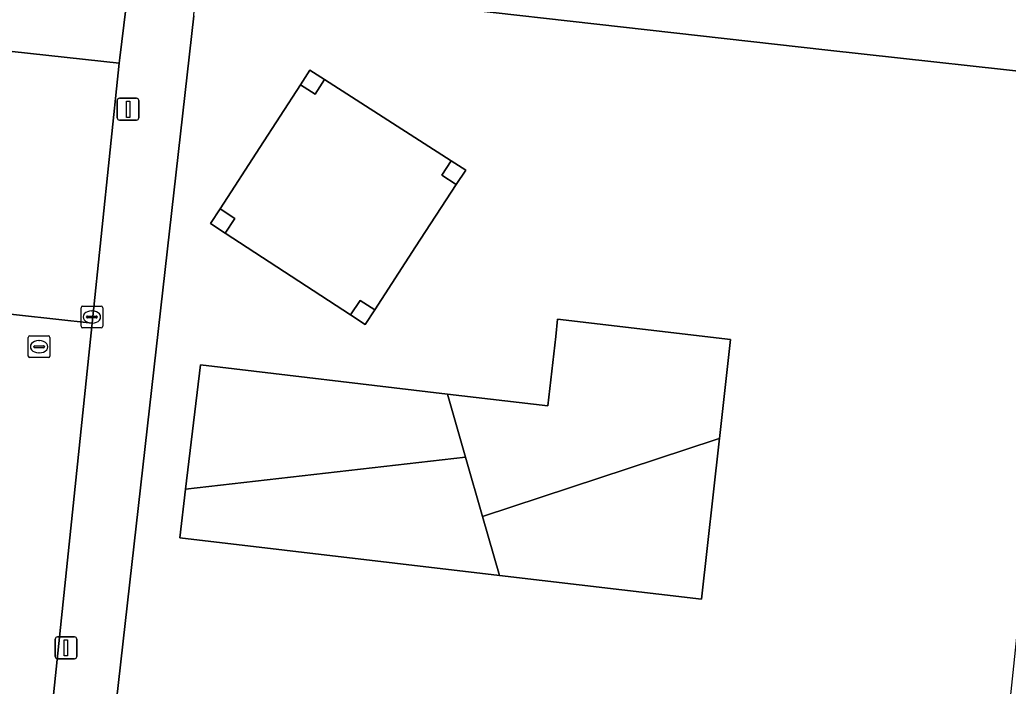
# Model space of a CAD drawing. Extents: x 161928 to 163071, y 386474 to 387428.
# Drawn here: x 162450.73 to 162496.13, y 387043.67 to 387074.3 of the extents above; entities that cross this region are included whole.
import ezdxf

# ---------------------------------------------------------------- set-up
doc = ezdxf.new("R2010")
doc.units = 0
for name, color, linetype in [('IMGEO_Grasland_overig', 7, 'Continuous'), ('IMGEO_Groenvoorziening', 7, 'Continuous'), ('IMGEO_Hoogspanningsmast', 7, 'Continuous'), ('IMGEO_Kolk', 7, 'Continuous'), ('IMGEO_Lichtmast', 7, 'Continuous'), ('IMGEO_Parkeervlak_open', 7, 'Continuous'), ('IMGEO_Rijbaan_lokaal_open', 7, 'Continuous'), ('IMGEO_Rioolput', 7, 'Continuous'), ('IMGEO_Voetpad_open', 7, 'Continuous')]:
    doc.layers.add(name, color=color, linetype=linetype)

msp = doc.modelspace()

# ---------------------------------------------------------------- linework, layer by layer
at = {"layer": 'IMGEO_Grasland_overig'}
msp.add_lwpolyline([(162470.779, 387066.722), (162470.111, 387067.151), (162470.543, 387067.824), (162464.729, 387071.554), (162464.293, 387070.88), (162463.622, 387071.314), (162461.76, 387068.436), (162459.931, 387065.608), (162460.602, 387065.173), (162460.166, 387064.498), (162465.926, 387060.735), (162466.364, 387061.404), (162467.033, 387060.967), (162468.914, 387063.857)], close=True, dxfattribs=at)
at = {"layer": 'IMGEO_Groenvoorziening'}
for points in [[(162499.259, 387071.64), (162487.843, 387072.908), (162460.645, 387075.979)], [(162458.728, 387074.485), (162454.962, 387041.131), (162495.545, 387036.552), (162497.412, 387054.397), (162499.259, 387071.64)]]:
    msp.add_lwpolyline(points, dxfattribs=at)
for points in [[(162470.779, 387066.722), (162468.914, 387063.857), (162467.033, 387060.967), (162466.596, 387060.297), (162465.926, 387060.735), (162460.166, 387064.498), (162459.496, 387064.936), (162459.931, 387065.608), (162461.76, 387068.436), (162463.622, 387071.314), (162464.056, 387071.986), (162464.729, 387071.554), (162470.543, 387067.824), (162471.216, 387067.392)], [(162483.381, 387059.599), (162482.873, 387055.062), (162482.858, 387054.926), (162482.045, 387047.668), (162472.761, 387048.763), (162458.08, 387050.494), (162458.346, 387052.729), (162459.025, 387058.438), (162470.374, 387057.1), (162474.99, 387056.555), (162475.347, 387059.737), (162475.436, 387060.536)], [(162470.374, 387057.1), (162471.207, 387054.191), (162471.985, 387051.474), (162482.723, 387055.013), (162482.873, 387055.062), (162483.381, 387059.599), (162475.436, 387060.536), (162475.347, 387059.737), (162474.99, 387056.555)], [(162471.207, 387054.191), (162470.374, 387057.1), (162459.025, 387058.438), (162458.346, 387052.729)], [(162471.985, 387051.474), (162472.761, 387048.763), (162482.045, 387047.668), (162482.858, 387054.926), (162482.873, 387055.062), (162482.723, 387055.013)], [(162472.761, 387048.763), (162471.985, 387051.474), (162471.207, 387054.191), (162458.346, 387052.729), (162458.08, 387050.494)]]:
    msp.add_lwpolyline(points, close=True, dxfattribs=at)
at = {"layer": 'IMGEO_Hoogspanningsmast'}
for points in [[(162464.729, 387071.554), (162464.056, 387071.986), (162463.622, 387071.314), (162464.293, 387070.88)], [(162471.216, 387067.392), (162470.543, 387067.824), (162470.111, 387067.151), (162470.779, 387066.722)], [(162459.931, 387065.608), (162459.496, 387064.936), (162460.166, 387064.498), (162460.602, 387065.173)], [(162467.033, 387060.967), (162466.364, 387061.404), (162465.926, 387060.735), (162466.596, 387060.297)]]:
    msp.add_lwpolyline(points, close=True, dxfattribs=at)
at = {"layer": 'IMGEO_Kolk'}
for p, q in [((162453.543, 387060.214), (162453.543, 387061.066)), ((162453.618, 387061.14), (162454.47, 387061.14)), ((162454.544, 387061.066), (162454.544, 387060.214)), ((162453.802, 387060.634), (162453.802, 387060.646)), ((162454.24, 387060.597), (162453.842, 387060.597)), ((162453.845, 387060.683), (162454.243, 387060.683)), ((162454.031, 387060.92), (162454.056, 387060.92)), ((162454.286, 387060.646), (162454.286, 387060.634)), ((162454.47, 387060.14), (162453.618, 387060.14)), ((162454.054, 387060.36), (162454.029, 387060.36))]:
    msp.add_line(p, q, dxfattribs=at)
for points in [[(162453.543, 387060.214), (162453.543, 387061.066)], [(162453.618, 387061.14), (162454.47, 387061.14)], [(162454.544, 387061.066), (162454.544, 387060.214)], [(162454.47, 387060.14), (162453.618, 387060.14)]]:
    msp.add_lwpolyline(points, dxfattribs=at)
for centre, radius, start, end in [((162453.62, 387061.064), 0.0765, 91.552, 178.448), ((162453.62, 387061.064), 0.0765, 91.552, 178.448), ((162454.468, 387061.064), 0.0765, 1.552, 88.448), ((162454.468, 387061.064), 0.0765, 1.552, 88.448), ((162453.842, 387060.643), 0.0403, 85.8775, 175.7526), ((162453.839, 387060.633), 0.0366, 178.938, 274.7102), ((162454.243, 387060.64), 0.043, 264.8664, 352.4533), ((162454.247, 387060.645), 0.0386, 1.7309, 96.639), ((162453.62, 387060.216), 0.0765, 181.552, 268.448), ((162453.62, 387060.216), 0.0765, 181.552, 268.448), ((162454.468, 387060.216), 0.0765, 271.552, 358.448), ((162454.468, 387060.216), 0.0765, 271.552, 358.448)]:
    msp.add_arc(centre, radius, start, end, dxfattribs=at)
for centre, major_axis, ratio, start_param, end_param in [((162454.03, 387060.64), (-0.387, 0.002), 0.722429, 4.712389, 7.853982), ((162454.055, 387060.64), (-0.39, 0.002), 0.717154, 1.570796, 4.712389)]:
    msp.add_ellipse(centre, major_axis=major_axis, ratio=ratio, start_param=start_param, end_param=end_param, dxfattribs=at)
at = {"layer": 'IMGEO_Lichtmast'}
for p, q in [((162455.209, 387069.79), (162455.209, 387070.59)), ((162455.209, 387070.59), (162455.209, 387069.79)), ((162455.309, 387070.69), (162456.099, 387070.69)), ((162456.099, 387070.69), (162455.309, 387070.69)), ((162456.199, 387070.59), (162456.199, 387069.79)), ((162456.199, 387069.79), (162456.199, 387070.59)), ((162456.099, 387069.69), (162455.309, 387069.69)), ((162455.309, 387069.69), (162456.099, 387069.69)), ((162452.357, 387045.034), (162452.357, 387045.834)), ((162452.357, 387045.834), (162452.357, 387045.034)), ((162452.457, 387045.934), (162453.247, 387045.934)), ((162453.247, 387045.934), (162452.457, 387045.934)), ((162453.347, 387045.834), (162453.347, 387045.034)), ((162453.347, 387045.034), (162453.347, 387045.834)), ((162453.247, 387044.934), (162452.457, 387044.934)), ((162452.457, 387044.934), (162453.247, 387044.934))]:
    msp.add_line(p, q, dxfattribs=at)
for points in [[(162455.629, 387070.565), (162455.779, 387070.565), (162455.779, 387069.815), (162455.629, 387069.815), (162455.629, 387070.565)], [(162452.777, 387045.809), (162452.927, 387045.809), (162452.927, 387045.059), (162452.777, 387045.059), (162452.777, 387045.809)]]:
    msp.add_lwpolyline(points, dxfattribs=at)
for centre, start, end in [((162455.309, 387070.59), 90, 180), ((162455.309, 387070.59), 90, 180), ((162456.099, 387070.59), 0, 90), ((162456.099, 387070.59), 360, 90), ((162455.309, 387069.79), 180, 270), ((162455.309, 387069.79), 180, 270), ((162456.099, 387069.79), 270, 0), ((162456.099, 387069.79), 270, 0), ((162452.457, 387045.834), 90, 180), ((162452.457, 387045.834), 90, 180), ((162453.247, 387045.834), 0, 90), ((162453.247, 387045.834), 360, 90), ((162452.457, 387045.034), 180, 270), ((162452.457, 387045.034), 180, 270), ((162453.247, 387045.034), 270, 0), ((162453.247, 387045.034), 270, 0)]:
    msp.add_arc(centre, 0.1, start, end, dxfattribs=at)
at = {"layer": 'IMGEO_Parkeervlak_open'}
msp.add_lwpolyline([(162426.496, 387075.466), (162455.299, 387072.312), (162455.327, 387072.552), (162455.95, 387077.696)], dxfattribs=at)
at = {"layer": 'IMGEO_Rijbaan_lokaal_open'}
for points in [[(162449.032, 387060.909), (162454.054, 387060.362), (162455.299, 387072.312), (162426.496, 387075.466), (162426.317, 387075.479), (162341.591, 387084.818)], [(162449.191, 387015.573), (162450.98, 387031.559), (162451.961, 387040.323), (162452.045, 387041.07), (162454.054, 387060.362), (162449.032, 387060.909)]]:
    msp.add_lwpolyline(points, dxfattribs=at)
at = {"layer": 'IMGEO_Rioolput'}
for p, q in [((162451.117, 387058.847), (162451.117, 387059.699)), ((162451.192, 387059.773), (162452.044, 387059.773)), ((162452.118, 387059.699), (162452.118, 387058.847)), ((162451.376, 387059.267), (162451.376, 387059.279)), ((162451.814, 387059.23), (162451.416, 387059.23)), ((162451.419, 387059.316), (162451.817, 387059.316)), ((162451.605, 387059.553), (162451.63, 387059.553)), ((162451.86, 387059.279), (162451.86, 387059.267)), ((162452.044, 387058.773), (162451.192, 387058.773)), ((162451.628, 387058.993), (162451.603, 387058.993))]:
    msp.add_line(p, q, dxfattribs=at)
for points in [[(162451.117, 387058.847), (162451.117, 387059.699)], [(162451.192, 387059.773), (162452.044, 387059.773)], [(162452.118, 387059.699), (162452.118, 387058.847)], [(162452.044, 387058.773), (162451.192, 387058.773)]]:
    msp.add_lwpolyline(points, dxfattribs=at)
for centre, radius, start, end in [((162451.194, 387059.697), 0.0765, 91.552, 178.448), ((162451.194, 387059.697), 0.0765, 91.552, 178.448), ((162452.042, 387059.697), 0.0765, 1.552, 88.448), ((162452.042, 387059.697), 0.0765, 1.552, 88.448), ((162451.416, 387059.276), 0.0403, 85.8775, 175.7526), ((162451.413, 387059.266), 0.0366, 178.938, 274.7102), ((162451.817, 387059.273), 0.043, 264.8664, 352.4533), ((162451.821, 387059.278), 0.0386, 1.7309, 96.639), ((162451.194, 387058.849), 0.0765, 181.552, 268.448), ((162451.194, 387058.849), 0.0765, 181.552, 268.448), ((162452.042, 387058.849), 0.0765, 271.552, 358.448), ((162452.042, 387058.849), 0.0765, 271.552, 358.448)]:
    msp.add_arc(centre, radius, start, end, dxfattribs=at)
for centre, major_axis, ratio, start_param, end_param in [((162451.604, 387059.273), (-0.387, 0.002), 0.722429, 4.712389, 7.853982), ((162451.629, 387059.273), (-0.39, 0.002), 0.717154, 1.570796, 4.712389)]:
    msp.add_ellipse(centre, major_axis=major_axis, ratio=ratio, start_param=start_param, end_param=end_param, dxfattribs=at)
at = {"layer": 'IMGEO_Voetpad_open'}
for points in [[(162453.365, 387024.947), (162454.107, 387032.358), (162453.971, 387032.373), (162454.63, 387038.314), (162454.962, 387041.131), (162458.728, 387074.485), (162459.123, 387080.49), (162459.11, 387080.621), (162459.108, 387080.753), (162459.118, 387080.883), (162459.14, 387081.013), (162456.029, 387081.416)], [(162455.95, 387077.696), (162455.327, 387072.552), (162455.299, 387072.312), (162454.054, 387060.362), (162452.045, 387041.07), (162451.961, 387040.323), (162450.98, 387031.559), (162449.191, 387015.573), (162448.713, 387011.344), (162448.292, 387007.576), (162448.152, 387006.327), (162447.431, 387000), (162443.688, 386965.609)], [(162460.645, 387075.979), (162487.843, 387072.908), (162499.259, 387071.64), (162500.751, 387071.474), (162533.801, 387067.802), (162534.38, 387073.242), (162534.314, 387073.023), (162534.229, 387072.812), (162534.126, 387072.609), (162534.004, 387072.415), (162533.866, 387072.234), (162533.712, 387072.066), (162533.544, 387071.912), (162533.363, 387071.773), (162533.17, 387071.652), (162532.967, 387071.548), (162532.756, 387071.462), (162532.538, 387071.396), (162532.314, 387071.35), (162532.088, 387071.324), (162531.86, 387071.318), (162531.632, 387071.332), (162531.407, 387071.367), (162503.137, 387074.464)]]:
    msp.add_lwpolyline(points, dxfattribs=at)

doc.saveas('drawing.dxf')
